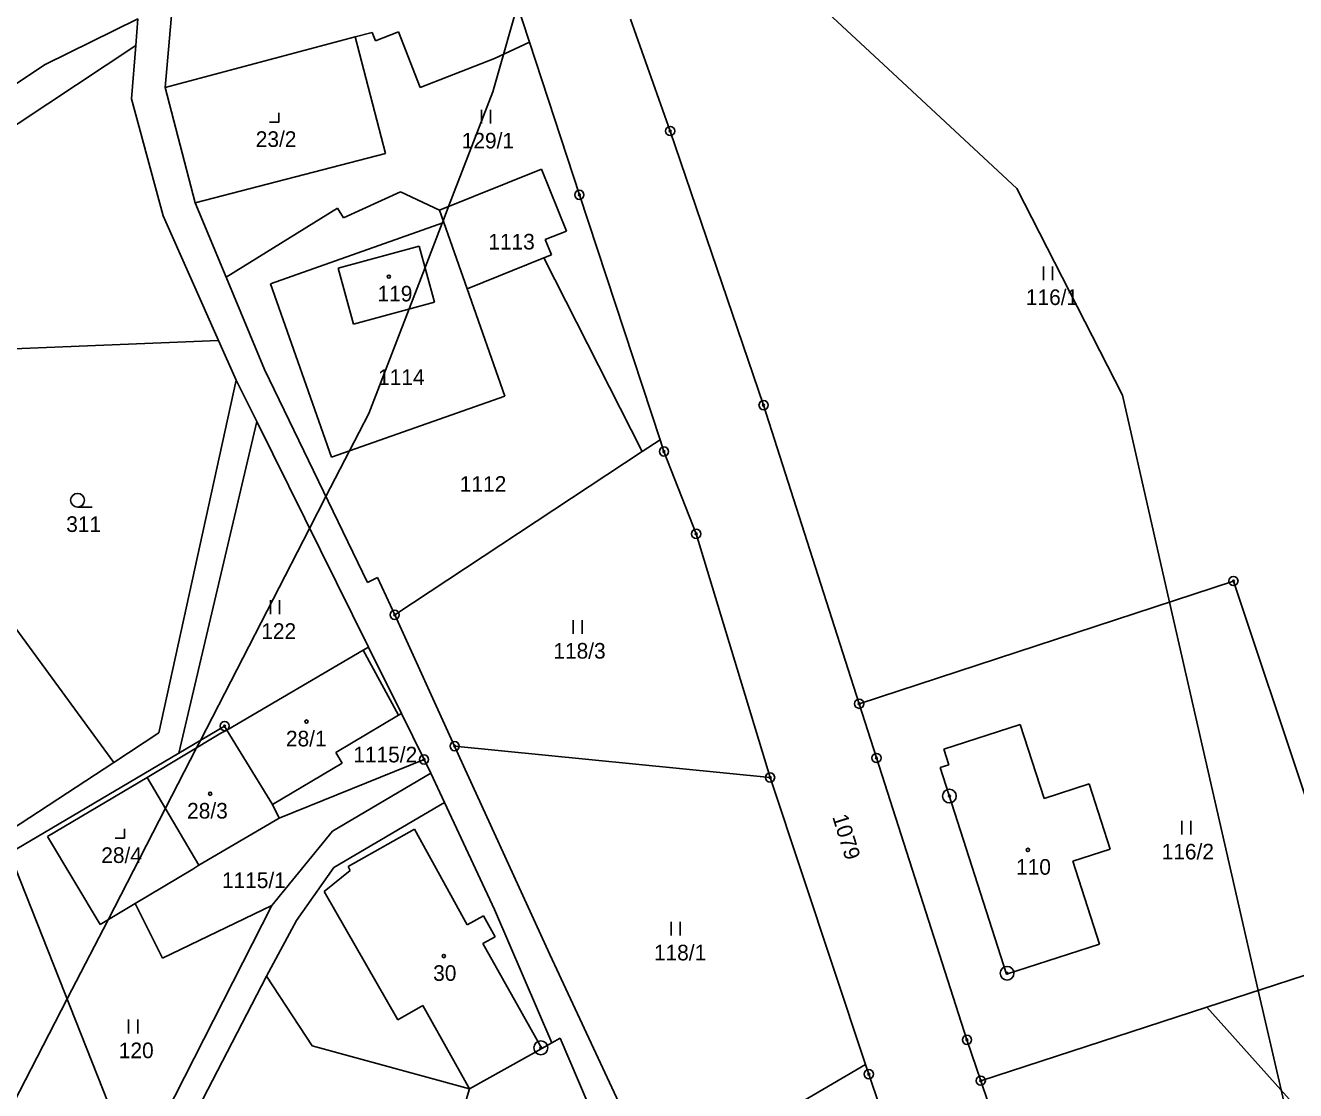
# Model space of a CAD drawing. Extents: x -547623 to -538651, y -1096714 to -1086522.
# Drawn here: x -540093.9 to -539955.7, y -1092227.2 to -1092111.3 of the extents above; entities that cross this region are included whole.
import ezdxf

# ---------------------------------------------------------------- set-up
doc = ezdxf.new("R2010")
doc.units = 0
for name, color, linetype in [('Vrstva 1', 7, 'Continuous'), ('Vrstva 25', 7, 'Continuous'), ('Vrstva 33', 7, 'Continuous'), ('Vrstva 52', 7, 'Continuous'), ('Vrstva 83', 7, 'Continuous'), ('Vrstva 86', 7, 'Continuous'), ('Vrstva 90', 7, 'Continuous'), ('Vrstva 92', 7, 'Continuous')]:
    doc.layers.add(name, color=color, linetype=linetype)

msp = doc.modelspace()

# ---------------------------------------------------------------- linework, layer by layer
at = {"layer": 'Vrstva 1'}
for points in [[(-540046.91, -1092088.98), (-540039.02, -1092113.08)], [(-540078.66, -1092118.01), (-540077.69, -1092107.27)], [(-540091.7, -1092115.52), (-540081.61, -1092110.55)], [(-540081.85, -1092113.45), (-540081.61, -1092110.55)], [(-540028.02, -1092110.58), (-540023.7, -1092122.76)], [(-540057.97, -1092112.53), (-540078.66, -1092118.01)], [(-540056.13, -1092112.04), (-540057.97, -1092112.53)], [(-540054.68, -1092125.21), (-540057.97, -1092112.53)], [(-540055.78, -1092112.94), (-540056.13, -1092112.04)], [(-540053.26, -1092111.96), (-540055.78, -1092112.94)], [(-540050.91, -1092118.02), (-540053.26, -1092111.96)], [(-540126.74, -1092143.19), (-540081.85, -1092113.45)], [(-540082.32, -1092119.26), (-540081.85, -1092113.45)], [(-540042.8, -1092114.87), (-540039.02, -1092113.08)], [(-540039.02, -1092113.08), (-540033.58, -1092129.7)], [(-540042.8, -1092114.87), (-540050.91, -1092118.02)], [(-540134.78, -1092144.13), (-540091.7, -1092115.52)], [(-540078.66, -1092118.01), (-540075.39, -1092130.59)], [(-540078.87, -1092131.97), (-540082.32, -1092119.26)], [(-540023.7, -1092122.76), (-540013.54, -1092152.59)], [(-540075.39, -1092130.59), (-540054.68, -1092125.21)], [(-540048.81, -1092131.38), (-540037.7, -1092126.9)], [(-540037.7, -1092126.9), (-540034.98, -1092133.65)], [(-540059.23, -1092132.22), (-540053.03, -1092129.39)], [(-540053.03, -1092129.39), (-540048.81, -1092131.38)], [(-540033.58, -1092129.7), (-540024.8, -1092156.34)], [(-540072.02, -1092138.67), (-540075.39, -1092130.59)], [(-540072.02, -1092138.67), (-540059.89, -1092131.16)], [(-540059.89, -1092131.16), (-540059.23, -1092132.22)], [(-540048.34, -1092132.73), (-540048.81, -1092131.38)], [(-540072.84, -1092145.56), (-540078.87, -1092131.97)], [(-540048.34, -1092132.73), (-540067.2, -1092139.38)], [(-540045.8, -1092139.94), (-540048.34, -1092132.73)], [(-540034.98, -1092133.65), (-540037.29, -1092134.58)], [(-540037.29, -1092134.58), (-540036.62, -1092136.24)], [(-540051.01, -1092135.28), (-540059.82, -1092137.68)], [(-540049.35, -1092141.37), (-540051.01, -1092135.28)], [(-540037.44, -1092136.57), (-540045.8, -1092139.94)], [(-540036.62, -1092136.24), (-540037.44, -1092136.57)], [(-540037.44, -1092136.57), (-540026.74, -1092157.62)], [(-540067.83, -1092148.69), (-540072.02, -1092138.67)], [(-540059.82, -1092137.68), (-540058.16, -1092143.77)], [(-540060.56, -1092158.24), (-540067.2, -1092139.38)], [(-540041.7, -1092151.6), (-540045.8, -1092139.94)], [(-540058.16, -1092143.77), (-540049.35, -1092141.37)], [(-540116.55, -1092147.31), (-540072.84, -1092145.56)], [(-540070.93, -1092149.85), (-540072.84, -1092145.56)], [(-540084.25, -1092191.47), (-540116.55, -1092147.31)], [(-540067.83, -1092148.69), (-540056.63, -1092171.87)], [(-540070.93, -1092149.85), (-540079.33, -1092188.25)], [(-540068.69, -1092154.37), (-540070.93, -1092149.85)], [(-540041.7, -1092151.6), (-540060.56, -1092158.24)], [(-540013.54, -1092152.59), (-540003.14, -1092185.07)], [(-540077.15, -1092190.45), (-540068.69, -1092154.37)], [(-540056.54, -1092178.9), (-540068.69, -1092154.37)], [(-540026.74, -1092157.62), (-540024.8, -1092156.34)], [(-540024.8, -1092156.34), (-540024.38, -1092157.63)], [(-540053.67, -1092175.4), (-540026.74, -1092157.62)], [(-540024.38, -1092157.63), (-540020.87, -1092166.59)], [(-540020.87, -1092166.59), (-540012.83, -1092193.09)], [(-540056.63, -1092171.87), (-540055.53, -1092171.34)], [(-540055.53, -1092171.34), (-540053.67, -1092175.4)], [(-540003.14, -1092185.07), (-539962.42, -1092171.72)], [(-539962.42, -1092171.72), (-539954.61, -1092195.07)], [(-540053.67, -1092175.4), (-540047.15, -1092189.68)], [(-540071.92, -1092187.95), (-540057.11, -1092179.24)], [(-540057.11, -1092179.24), (-540056.54, -1092178.9)], [(-540052.95, -1092186.14), (-540056.54, -1092178.9)], [(-540003.14, -1092185.07), (-540001.25, -1092190.97)], [(-540060.08, -1092190.38), (-540053.26, -1092186.32)], [(-540053.26, -1092186.32), (-540052.95, -1092186.14)], [(-540050.48, -1092191.13), (-540052.95, -1092186.14)], [(-540079.33, -1092188.25), (-540084.25, -1092191.47)], [(-540072.58, -1092188.28), (-540080.59, -1092193.1)], [(-540077.15, -1092190.45), (-540072.18, -1092187.5)], [(-540071.92, -1092187.95), (-540072.58, -1092188.28)], [(-540072.18, -1092187.5), (-540071.92, -1092187.95)], [(-540066.96, -1092196.04), (-540071.92, -1092187.95)], [(-539985.61, -1092187.33), (-539993.94, -1092190)], [(-539983.02, -1092195.37), (-539985.61, -1092187.33)], [(-540047.15, -1092189.68), (-540012.83, -1092193.09)], [(-540047.15, -1092189.68), (-540036.79, -1092212.35)], [(-540077.15, -1092190.45), (-540095.57, -1092201.32)], [(-540050.48, -1092191.13), (-540066.26, -1092197.5)], [(-540059.4, -1092191.55), (-540060.08, -1092190.38)], [(-540049.74, -1092192.63), (-540050.48, -1092191.13)], [(-540001.25, -1092190.97), (-539991.41, -1092221.63)], [(-539993.94, -1092190), (-539993.39, -1092191.72)], [(-540084.25, -1092191.47), (-540107.69, -1092206.8)], [(-540066.96, -1092196.04), (-540059.4, -1092191.55)], [(-540060.45, -1092198.94), (-540049.74, -1092192.63)], [(-540048.26, -1092195.81), (-540049.74, -1092192.63)], [(-539993.39, -1092191.72), (-539994.34, -1092192.02)], [(-539994.34, -1092192.02), (-539987.12, -1092214.49)], [(-540091.44, -1092199.51), (-540080.59, -1092193.1)], [(-540080.59, -1092193.1), (-540074.98, -1092202.62)], [(-540012.83, -1092193.09), (-540002.44, -1092224.3)], [(-539978.12, -1092193.79), (-539983.02, -1092195.37)], [(-539975.84, -1092200.89), (-539978.12, -1092193.79)], [(-540066.26, -1092197.5), (-540066.96, -1092196.04)], [(-540060.3, -1092202.87), (-540048.26, -1092195.81)], [(-540042.82, -1092207.44), (-540048.26, -1092195.81)], [(-540074.98, -1092202.62), (-540066.26, -1092197.5)], [(-540085.72, -1092209.08), (-540091.44, -1092199.51)], [(-540067.05, -1092207.03), (-540060.45, -1092198.94)], [(-539979.89, -1092202.19), (-539975.84, -1092200.89)], [(-540081.83, -1092236.09), (-540095.57, -1092201.32)], [(-539976.98, -1092211.23), (-539979.89, -1092202.19)], [(-540081.91, -1092206.81), (-540075.62, -1092203.07)], [(-540075.62, -1092203.07), (-540074.98, -1092202.62)], [(-540064.36, -1092208.64), (-540060.3, -1092202.87)], [(-540085.72, -1092209.08), (-540081.91, -1092206.81)], [(-540078.93, -1092212.73), (-540081.91, -1092206.81)], [(-540081.83, -1092236.09), (-540067.05, -1092207.03)], [(-540067.05, -1092207.03), (-540078.93, -1092212.73)], [(-540036.56, -1092221.96), (-540042.82, -1092207.44)], [(-540067.64, -1092214.71), (-540064.36, -1092208.64)], [(-539987.12, -1092214.49), (-539976.98, -1092211.23)], [(-540036.79, -1092212.35), (-540025.03, -1092237.54)], [(-539948.72, -1092212.69), (-539965.3, -1092218.08)], [(-540074.55, -1092228.07), (-540067.64, -1092214.71)], [(-540062.66, -1092222.28), (-540067.64, -1092214.71)], [(-539965.3, -1092218.08), (-539989.91, -1092226.08)], [(-539943.63, -1092242.29), (-539965.3, -1092218.08)], [(-540036.56, -1092221.96), (-540035.66, -1092221.46)], [(-540035.66, -1092221.46), (-540031.68, -1092230.81)], [(-539991.41, -1092221.63), (-539989.91, -1092226.08)], [(-540045.52, -1092226.98), (-540062.66, -1092222.28)], [(-540045.52, -1092226.98), (-540037.67, -1092222.58)], [(-540037.67, -1092222.58), (-540036.56, -1092221.96)], [(-540025.03, -1092237.54), (-540002.44, -1092224.3)], [(-540002.44, -1092224.3), (-540002.09, -1092225.37)], [(-540002.09, -1092225.37), (-539986.55, -1092271.46)], [(-540046.89, -1092231.43), (-540045.52, -1092226.98)], [(-539989.91, -1092226.08), (-539986.07, -1092237.46)]]:
    msp.add_lwpolyline(points, dxfattribs=at)
at = {"layer": 'Vrstva 25'}
for p, q in [((-540044.24, -1092121.96), (-540044.24, -1092120.46)), ((-540043.24, -1092121.96), (-540043.24, -1092120.46)), ((-539983.09, -1092138.99), (-539983.09, -1092137.49)), ((-539982.09, -1092138.99), (-539982.09, -1092137.49)), ((-540088.18, -1092163.68), (-540086.58, -1092163.68)), ((-540067.19, -1092175.31), (-540067.19, -1092173.81)), ((-540066.19, -1092175.31), (-540066.19, -1092173.81)), ((-540034.27, -1092177.46), (-540034.27, -1092175.96)), ((-540033.27, -1092177.46), (-540033.27, -1092175.96)), ((-539968.05, -1092199.31), (-539968.05, -1092197.81)), ((-539967.05, -1092199.31), (-539967.05, -1092197.81)), ((-540023.61, -1092210.29), (-540023.61, -1092208.79)), ((-540022.61, -1092210.29), (-540022.61, -1092208.79)), ((-540082.63, -1092220.93), (-540082.63, -1092219.43)), ((-540081.63, -1092220.93), (-540081.63, -1092219.43))]:
    msp.add_line(p, q, dxfattribs=at)
for points in [[(-540067.28, -1092121.79), (-540066.28, -1092121.79), (-540066.28, -1092120.79)], [(-540084.09, -1092199.69), (-540083.09, -1092199.69), (-540083.09, -1092198.69)]]:
    msp.add_lwpolyline(points, dxfattribs=at)
for centre, radius in [((-540054.31, -1092138.6), 0.175), ((-540088.18, -1092162.93), 0.75), ((-540063.27, -1092187.01), 0.175), ((-540073.75, -1092194.86), 0.175), ((-539984.78, -1092200.97), 0.175), ((-540048.33, -1092212.52), 0.175)]:
    msp.add_circle(centre, radius, dxfattribs=at)
at = {"layer": 'Vrstva 33'}
for points in [[(-540057.11, -1092179.24), (-540053.26, -1092186.32)], [(-540058.75, -1092202.76), (-540051.51, -1092198.7)], [(-540045.78, -1092209.13), (-540051.51, -1092198.7)], [(-540061.35, -1092205.48), (-540058.51, -1092203.2)], [(-540058.51, -1092203.2), (-540058.75, -1092202.76)], [(-540053.35, -1092219.45), (-540061.35, -1092205.48)], [(-540045.78, -1092209.13), (-540044.03, -1092208.15)], [(-540044.03, -1092208.15), (-540042.76, -1092210.42)], [(-540042.76, -1092210.42), (-540044.07, -1092211.16)], [(-540044.07, -1092211.16), (-540037.67, -1092222.58)], [(-540050.6, -1092217.91), (-540053.35, -1092219.45)], [(-540045.52, -1092226.98), (-540050.6, -1092217.91)]]:
    msp.add_lwpolyline(points, dxfattribs=at)
at = {"layer": 'Vrstva 52'}
for points in [[(-540135.65, -1092307.84), (-540133.5, -1092303), (-540113.38, -1092263.93), (-540089.3, -1092217.18), (-540084.86, -1092208.57), (-540078.62, -1092196.44), (-540075.24, -1092189.88), (-540074.82, -1092189.07), (-540062.93, -1092165.99), (-540061.15, -1092162.52), (-540058.58, -1092157.54), (-540056.5, -1092153.5), (-540052.11, -1092142.12), (-540050.37, -1092137.62), (-540048.51, -1092132.79), (-540048.41, -1092132.53), (-540047.81, -1092130.98), (-540043, -1092118.5), (-540041.85, -1092114.42), (-540040.33, -1092109.07), (-540035.11, -1092090.57), (-540032.13, -1092080.03), (-540031.62, -1092078.22), (-540030, -1092072.5)], [(-540030, -1092072.5), (-540028.75, -1092076.43), (-540028.37, -1092077.63), (-540026.75, -1092082.71), (-540026.5, -1092083.5), (-540019.49, -1092092.84), (-540018.5, -1092094.17), (-540013.82, -1092100.41), (-540007, -1092109.5), (-540000, -1092116), (-539986, -1092129), (-539974.5, -1092151.5), (-539969.36, -1092174), (-539959.71, -1092216.26), (-539957.24, -1092227.09), (-539956, -1092232.5)]]:
    msp.add_lwpolyline(points, dxfattribs=at)
at = {"layer": 'Vrstva 83'}
for centre, radius in [((-540023.7, -1092122.76), 0.5), ((-540023.7, -1092122.76), 0.1), ((-540033.58, -1092129.7), 0.5), ((-540033.58, -1092129.7), 0.1), ((-540013.54, -1092152.59), 0.5), ((-540013.54, -1092152.59), 0.1), ((-540024.38, -1092157.63), 0.5), ((-540024.38, -1092157.63), 0.1), ((-540020.87, -1092166.59), 0.5), ((-540020.87, -1092166.59), 0.1), ((-539962.42, -1092171.72), 0.5), ((-539962.42, -1092171.72), 0.1), ((-540053.67, -1092175.4), 0.5), ((-540053.67, -1092175.4), 0.1), ((-540003.14, -1092185.07), 0.5), ((-540003.14, -1092185.07), 0.1), ((-540072.18, -1092187.5), 0.5), ((-540072.18, -1092187.5), 0.1), ((-540047.15, -1092189.68), 0.5), ((-540047.15, -1092189.68), 0.1), ((-540050.48, -1092191.13), 0.5), ((-540050.48, -1092191.13), 0.1), ((-540001.25, -1092190.97), 0.5), ((-540001.25, -1092190.97), 0.1), ((-540012.83, -1092193.09), 0.5), ((-540012.83, -1092193.09), 0.1), ((-539993.32, -1092195.11), 0.75), ((-539993.32, -1092195.11), 0.1), ((-539987.05, -1092214.39), 0.75), ((-539987.05, -1092214.39), 0.1), ((-539991.41, -1092221.63), 0.5), ((-539991.41, -1092221.63), 0.1), ((-540037.77, -1092222.5), 0.75), ((-540037.77, -1092222.5), 0.1), ((-540002.09, -1092225.37), 0.5), ((-540002.09, -1092225.37), 0.1), ((-539989.91, -1092226.08), 0.5), ((-539989.91, -1092226.08), 0.1)]:
    msp.add_circle(centre, radius, dxfattribs=at)
at = {"layer": 'Vrstva 90'}
for points in [[(-540051.01, -1092135.28), (-540059.82, -1092137.68)], [(-540049.35, -1092141.37), (-540051.01, -1092135.28)], [(-540059.82, -1092137.68), (-540058.16, -1092143.77)], [(-540058.16, -1092143.77), (-540049.35, -1092141.37)], [(-540071.92, -1092187.95), (-540057.11, -1092179.24)], [(-540057.11, -1092179.24), (-540053.26, -1092186.32)], [(-540060.08, -1092190.38), (-540053.26, -1092186.32)], [(-540072.58, -1092188.28), (-540080.59, -1092193.1)], [(-540071.92, -1092187.95), (-540072.58, -1092188.28)], [(-540066.96, -1092196.04), (-540071.92, -1092187.95)], [(-540066.96, -1092196.04), (-540071.92, -1092187.95)], [(-539985.61, -1092187.33), (-539993.94, -1092190)], [(-539983.02, -1092195.37), (-539985.61, -1092187.33)], [(-540059.4, -1092191.55), (-540060.08, -1092190.38)], [(-539993.94, -1092190), (-539993.39, -1092191.72)], [(-540066.96, -1092196.04), (-540059.4, -1092191.55)], [(-539993.39, -1092191.72), (-539994.34, -1092192.02)], [(-539994.34, -1092192.02), (-539987.12, -1092214.49)], [(-540080.59, -1092193.1), (-540074.98, -1092202.62)], [(-539978.12, -1092193.79), (-539983.02, -1092195.37)], [(-539975.84, -1092200.89), (-539978.12, -1092193.79)], [(-540066.26, -1092197.5), (-540066.96, -1092196.04)], [(-540074.98, -1092202.62), (-540066.26, -1092197.5)], [(-540058.75, -1092202.76), (-540051.51, -1092198.7)], [(-540045.78, -1092209.13), (-540051.51, -1092198.7)], [(-539979.89, -1092202.19), (-539975.84, -1092200.89)], [(-539976.98, -1092211.23), (-539979.89, -1092202.19)], [(-540061.35, -1092205.48), (-540058.51, -1092203.2)], [(-540058.51, -1092203.2), (-540058.75, -1092202.76)], [(-540053.35, -1092219.45), (-540061.35, -1092205.48)], [(-540045.78, -1092209.13), (-540044.03, -1092208.15)], [(-540044.03, -1092208.15), (-540042.76, -1092210.42)], [(-540042.76, -1092210.42), (-540044.07, -1092211.16)], [(-540044.07, -1092211.16), (-540037.67, -1092222.58)], [(-539987.12, -1092214.49), (-539976.98, -1092211.23)], [(-540050.6, -1092217.91), (-540053.35, -1092219.45)], [(-540045.52, -1092226.98), (-540050.6, -1092217.91)], [(-540045.52, -1092226.98), (-540037.67, -1092222.58)]]:
    msp.add_lwpolyline(points, dxfattribs=at)

# ---------------------------------------------------------------- texts
at = {"layer": 'Vrstva 86'}
for s, p in [('129/1', (-540046.38, -1092124.66)), ('1113', (-540043.49, -1092135.65)), ('116/1', (-539985, -1092141.69)), ('1114', (-540055.48, -1092150.38)), ('1112', (-540046.59, -1092162.01)), ('311', (-540089.41, -1092166.38)), ('122', (-540068.19, -1092178.01)), ('118/3', (-540036.41, -1092180.16)), ('1115/2', (-540058.18, -1092191.45)), ('116/2', (-539970.23, -1092202.01)), ('1115/1', (-540072.47, -1092205.12)), ('118/1', (-540025.47, -1092212.99)), ('120', (-540083.69, -1092223.63))]:
    msp.add_text(s, height=1.7, dxfattribs=at).set_placement(p)
msp.add_text('1079', height=1.7, rotation=287.2229, dxfattribs=at).set_placement((-540006.08, -1092197.37))
at = {"layer": 'Vrstva 92'}
for s, p in [('23/2', (-540068.79, -1092124.49)), ('119', (-540055.54, -1092141.3)), ('28/1', (-540065.51, -1092189.71)), ('28/3', (-540076.26, -1092197.56)), ('28/4', (-540085.6, -1092202.39)), ('110', (-539986.07, -1092203.67)), ('30', (-540049.49, -1092215.22))]:
    msp.add_text(s, height=1.7, dxfattribs=at).set_placement(p)

doc.saveas('drawing.dxf')
